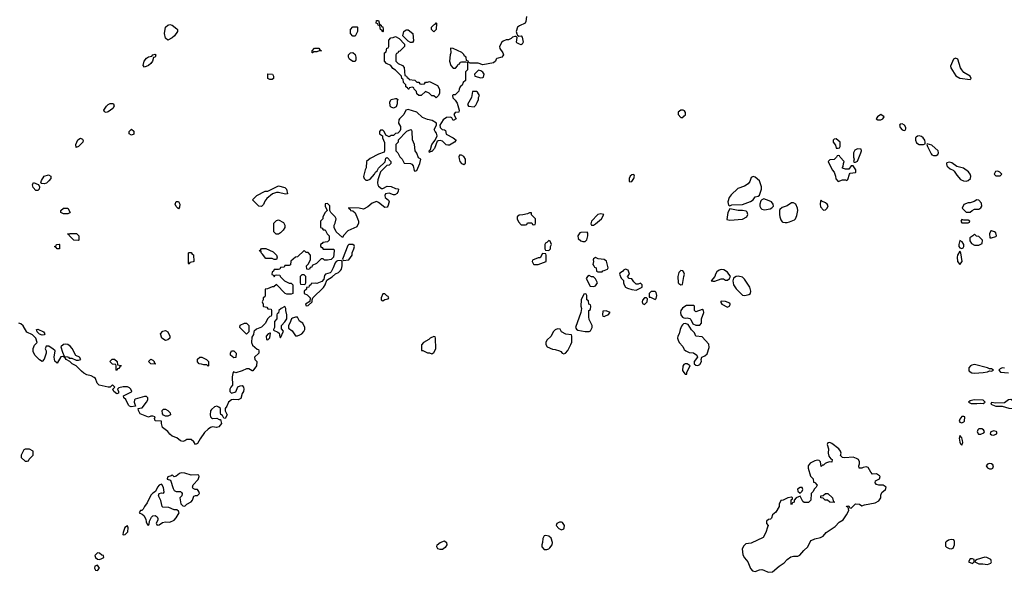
# Model space of a CAD drawing. Header units: inches. Extents: x 2380249 to 2585472, y 382747 to 546448.
# Tile 370 of 626: x 2493759 to 2503009, y 444671 to 449861. Entities that reach past the tile are written whole.
import ezdxf

# ---------------------------------------------------------------- set-up
doc = ezdxf.new("R2010")
doc.units = ezdxf.units.IN
doc.header["$MEASUREMENT"] = 0
doc.layers.add('C4494', color=7, linetype='Continuous')
doc.layers.add('C5404', color=7, linetype='Continuous')

msp = doc.modelspace()

# ---------------------------------------------------------------- linework, layer by layer
at = {"layer": 'C4494', "color": 4, "elevation": 48}
for points in [[(2498519, 449890), (2498515.5, 449844.5), (2498509, 449830), (2498455.1, 449804.9), (2498435.3, 449790), (2498424, 449750), (2498428, 449728), (2498435.3, 449715.3), (2498447.3, 449707.3), (2498470, 449708), (2498478, 449698), (2498488.7, 449650), (2498478, 449630), (2498470, 449626), (2498454, 449630), (2498430, 449644.7), (2498426.8, 449650), (2498432.7, 449692.7), (2498422, 449702), (2498410, 449704.7), (2498390, 449698), (2498375.5, 449684.5), (2498350, 449671.3), (2498328.7, 449671.3), (2498300.2, 449659.8), (2498289.1, 449650.9), (2498265.2, 449610), (2498269.2, 449590), (2498297, 449550), (2498304, 449530), (2498299.3, 449520.7), (2498289.4, 449510.6), (2498242.5, 449497.5), (2498234, 449490), (2498228.7, 449470), (2498210, 449456), (2498110, 449436), (2498067.3, 449452.7), (2497990, 449454), (2497978, 449458), (2497972.7, 449472.7), (2497958, 449478), (2497954, 449510), (2497938, 449518), (2497932.7, 449532.7), (2497912.7, 449552.7), (2497830, 449592), (2497806, 449594), (2497808, 449550), (2497802, 449530), (2497798, 449470), (2497808.7, 449430), (2497830, 449406), (2497852.7, 449407.3), (2497872.7, 449427.3), (2497878, 449442), (2497892.7, 449447.3), (2497898, 449462), (2497910, 449466), (2497950, 449466), (2497962, 449462), (2497966, 449450), (2497966, 449390), (2497946, 449370), (2497946, 449290), (2497926, 449270), (2497914.6, 449245.4), (2497898, 449230), (2497888, 449210), (2497886, 449190), (2497850, 449154), (2497830, 449154), (2497826, 449150), (2497827.3, 449127.3), (2497850, 449106), (2497870, 449078), (2497888, 449012), (2497886, 448994), (2497849.3, 448990.7), (2497838, 448970), (2497858, 448930), (2497830, 448914), (2497819.8, 448939.8), (2497806.4, 448946.4), (2497770, 448944), (2497738.6, 448921.4), (2497706, 448870), (2497708, 448850), (2497729, 448829), (2497750, 448828), (2497759, 448819), (2497766.6, 448786.6), (2497831.8, 448751.8), (2497858, 448730), (2497845.2, 448710), (2497796.2, 448683.8), (2497782.5, 448682.5), (2497766.2, 448686.2), (2497730, 448720.7), (2497710, 448726.8), (2497690, 448724.7), (2497681.2, 448718.8), (2497655.3, 448650), (2497630, 448624.7), (2497618, 448622), (2497610, 448614), (2497606, 448630), (2497616.9, 448643.1), (2497630, 448688), (2497662, 448730), (2497682, 448770), (2497676, 448796), (2497662, 448810), (2497654, 448830), (2497674, 448870), (2497674, 448890), (2497634.8, 448914.8), (2497590, 448924.7), (2497542, 448942), (2497491, 448991), (2497410, 449018), (2497387.3, 449012.7), (2497368, 448970), (2497326, 448930), (2497320.4, 448919.6), (2497318, 448890), (2497336.4, 448856.4), (2497338, 448830), (2497330, 448814), (2497310, 448794), (2497288.4, 448791.6), (2497270, 448774), (2497248, 448772), (2497230, 448762), (2497198, 448778), (2497182, 448810), (2497170, 448822), (2497150, 448822), (2497138, 448810), (2497138, 448790), (2497166, 448770), (2497168, 448750), (2497187.3, 448707.3), (2497187.3, 448632.7), (2497182, 448618), (2497130, 448598), (2497050, 448558), (2497018, 448530), (2497014, 448470), (2497004, 448450), (2496989, 448389), (2496995.3, 448370), (2497010, 448355.3), (2497030, 448355.3), (2497050, 448362), (2497091.3, 448408.7), (2497102, 448430), (2497118, 448442), (2497130, 448466), (2497192.7, 448527.3), (2497198, 448562), (2497210, 448566), (2497246, 448530), (2497246, 448510), (2497230, 448494), (2497207.3, 448492.7), (2497147.3, 448432.7), (2497123.1, 448356.9), (2497119, 448330), (2497124, 448310), (2497130, 448298), (2497156.4, 448276.4), (2497170, 448275.3), (2497210, 448296), (2497250, 448293.6), (2497290, 448277), (2497312.7, 448272.7), (2497318, 448270), (2497315.3, 448250), (2497304, 448230), (2497284.7, 448215.3), (2497270, 448214.8), (2497229.4, 448230.6), (2497194, 448226), (2497188, 448210), (2497192.7, 448190), (2497224.5, 448164.5), (2497229.5, 448150), (2497218, 448110), (2497210, 448100.7), (2497190, 448096.3), (2497130, 448143), (2497110, 448152), (2497070, 448138), (2497030, 448104.7), (2496990, 448082), (2496948.9, 448091.1), (2496850, 448094), (2496848, 448090), (2496862, 448082), (2496866, 448070), (2496890, 448066), (2496910, 448046), (2496934, 447994), (2496942, 447970), (2496942, 447950), (2496924.7, 447915.3), (2496843.2, 447876.8), (2496803.1, 447836.9), (2496790, 447814), (2496732, 447870), (2496712, 447910), (2496712, 447930), (2496722, 447950), (2496731.1, 447991.1), (2496722, 448010), (2496682, 448050), (2496674, 448070), (2496671.6, 448111.6), (2496650, 448134), (2496628.9, 448131.1), (2496628, 448110), (2496646, 448070), (2496628.7, 448051.3), (2496608, 448010), (2496606, 447990), (2496586, 447970), (2496586, 447910), (2496602, 447902), (2496610, 447886), (2496630, 447886), (2496648.4, 447848.4), (2496666, 447830), (2496666, 447790), (2496650, 447774), (2496606, 447770), (2496602, 447758), (2496586, 447750), (2496586, 447730), (2496602, 447722), (2496610, 447706), (2496710, 447706), (2496714, 447690), (2496708, 447630), (2496686, 447610), (2496650, 447602), (2496623.6, 447603.6), (2496610, 447614), (2496590, 447614), (2496546, 447570), (2496507.3, 447552.7), (2496502, 447538), (2496487.3, 447532.7), (2496482, 447518), (2496470, 447514), (2496458, 447518), (2496454, 447550), (2496472.7, 447567.3), (2496491.6, 447608.4), (2496492, 447650), (2496470, 447674), (2496450, 447674), (2496430, 447694), (2496370, 447634), (2496348.4, 447631.6), (2496307.3, 447592.7), (2496302, 447558), (2496290, 447554), (2496250, 447554), (2496242, 447538), (2496210, 447534), (2496202, 447518), (2496190, 447514), (2496150, 447514), (2496142, 447498), (2496130, 447494), (2496128.4, 447468.4), (2496142, 447462), (2496150, 447446), (2496158, 447462), (2496170, 447466), (2496202, 447462), (2496206, 447450), (2496246, 447410), (2496290, 447386), (2496310, 447386), (2496326, 447370), (2496326, 447290), (2496310, 447282), (2496270, 447282), (2496254, 447290), (2496170, 447374), (2496147.3, 447352.7), (2496130, 447352), (2496087.3, 447332.7), (2496066, 447330), (2496066, 447270), (2496062, 447258), (2496046, 447250), (2496046, 447230), (2496038, 447210), (2496046, 447190), (2496046, 447170), (2496050, 447166), (2496082, 447162), (2496090, 447146), (2496122, 447142), (2496126, 447130), (2496126, 447090), (2496122, 447078), (2496110, 447074), (2496086, 447050), (2496068, 447010), (2496030, 446972), (2495984, 446956), (2495963.1, 446936.9), (2495958, 446930), (2495954.6, 446905.4), (2495940.4, 446879.6), (2495935.3, 446830), (2495944.7, 446804.7), (2495990, 446766), (2496002, 446762), (2496006, 446750), (2496006, 446730), (2495966, 446690), (2495968.4, 446668.4), (2495986, 446650), (2495982, 446610), (2495950, 446562), (2495942, 446562), (2495910, 446582), (2495890, 446582), (2495850, 446562), (2495790, 446544.7), (2495767.3, 446552.7), (2495760.4, 446539.6), (2495754.6, 446505.4), (2495759, 446430), (2495741.2, 446410), (2495733.2, 446390), (2495734, 446370), (2495750, 446354), (2495790, 446366.6), (2495808.2, 446411.8), (2495830, 446422), (2495850, 446425.2), (2495862.7, 446410), (2495863.7, 446390), (2495860.9, 446370), (2495849.2, 446350), (2495835.3, 446304.7), (2495810, 446290.6), (2495770, 446294), (2495750, 446291), (2495722, 446270), (2495706, 446230), (2495688, 446210), (2495688, 446188), (2495708, 446150), (2495690, 446114), (2495678, 446118), (2495663.6, 446143.6), (2495650, 446154), (2495644.7, 446170), (2495646, 446210), (2495630, 446222.8), (2495610, 446230.7), (2495590, 446224.9), (2495559.5, 446200.5), (2495552.1, 446187.9), (2495549.4, 446150.6), (2495552.5, 446132.5), (2495560.2, 446120.2), (2495570, 446114), (2495610, 446119), (2495634, 446106), (2495646, 446106), (2495654, 446070), (2495630, 446038), (2495608.9, 446031.1), (2495570, 446036), (2495550, 446031), (2495530, 446016), (2495496.5, 445983.5), (2495454.6, 445925.4), (2495430, 445882), (2495410, 445872), (2495396.3, 445896.3), (2495370, 445919.1), (2495330, 445919.1), (2495310, 445906), (2495290, 445901), (2495270, 445906), (2495234.4, 445934.4), (2495190, 445950.4), (2495168.7, 445968.7), (2495150, 445994.8), (2495101, 446030), (2495091.3, 446070), (2495091.3, 446091.3), (2495030, 446094), (2495025.4, 446114.6), (2495031.3, 446130), (2495010, 446138), (2494990, 446138), (2494970, 446127.7), (2494890, 446158), (2494874.8, 446190), (2494872, 446208), (2494886, 446214), (2494910, 446215.3), (2494951, 446270), (2494962, 446290), (2494962, 446310), (2494950, 446322), (2494930, 446322), (2494844, 446296), (2494838, 446290), (2494835.3, 446270), (2494848, 446230), (2494806.2, 446226.2), (2494790, 446231), (2494781.6, 446241.6), (2494754.9, 446294.9), (2494736, 446310), (2494732.7, 446327.3), (2494810, 446366), (2494812, 446370), (2494802, 446390), (2494790, 446402), (2494770, 446412), (2494730, 446412), (2494690, 446402), (2494678, 446390), (2494688, 446370), (2494687.3, 446352.7), (2494672.3, 446347.7), (2494642, 446370), (2494634, 446390), (2494654, 446410), (2494634, 446430), (2494630, 446431.3), (2494608.7, 446411.3), (2494590, 446411), (2494504.7, 446430), (2494487.7, 446447.7), (2494470.6, 446490.6), (2494459.9, 446499.9), (2494430, 446514.8), (2494390, 446526), (2494362.5, 446542.5), (2494339.8, 446559.8), (2494290.6, 446610.6), (2494251.3, 446630), (2494230, 446652), (2494194, 446670), (2494184.7, 446684.7), (2494174, 446690), (2494182, 446698), (2494206.4, 446693.6), (2494218, 446690), (2494223.1, 446683.1), (2494250, 446682), (2494290, 446664), (2494310, 446662), (2494331.6, 446668.4), (2494322, 446690), (2494286.4, 446706.4), (2494252.4, 446772.4), (2494234, 446794), (2494210.4, 446810.4), (2494190, 446814), (2494170, 446810.8), (2494146, 446790), (2494159.5, 446739.5), (2494178, 446702), (2494170, 446694), (2494158, 446698), (2494145.6, 446694.4), (2494110, 446634), (2494090, 446654), (2494082.8, 446690), (2494090.9, 446750.9), (2494070.9, 446770.9), (2494044, 446784), (2494034, 446794), (2494006, 446794), (2493999, 446770), (2494008.7, 446750), (2494008.7, 446730), (2493990, 446674), (2493970, 446652), (2493945.4, 446665.4), (2493902, 446710), (2493886, 446746), (2493886.4, 446773.6), (2493896.9, 446803.1), (2493922, 446830), (2493910.7, 446870.7), (2493879.8, 446899.8), (2493825.4, 446925.4), (2493790, 446986), (2493770, 447006), (2493750.7, 447010.7)], [(2500000, 449007.9), (2499992.5, 449012.5), (2499970, 449011.5), (2499946.4, 448993.6), (2499943.7, 448970), (2499970, 448942.4), (2499990, 448943), (2500000, 448953.7)], [(2500000, 447486), (2499999, 447490), (2499990, 447502), (2499970, 447504), (2499950, 447488), (2499941, 447450), (2499944.7, 447390), (2499950, 447382), (2499970, 447372), (2499986, 447374), (2500000, 447448.7)], [(2500000, 447160.6), (2499987.1, 447152.9), (2499970.8, 447130), (2499966.8, 447110), (2499970.8, 447090), (2499986.4, 447066.4), (2500000, 447061.2)], [(2500000, 447005), (2499995.9, 447004.1), (2499984.4, 446995.6), (2499977.6, 446982.4), (2499964, 446950), (2499956, 446910), (2499941, 446890), (2499938.8, 446870), (2499944, 446850), (2499954, 446830), (2499990, 446791), (2500000, 446768.9)], [(2500000, 446622), (2499998.8, 446621.2), (2499990, 446606), (2499986.4, 446566.4), (2500000, 446546.2)]]:
    msp.add_lwpolyline(points, dxfattribs=at)
at = {"layer": 'C4494', "color": 4}
for points, elevation in [([(2495150, 449669), (2495130, 449688), (2495119, 449730), (2495129.2, 449790.8), (2495149.1, 449810.9), (2495170, 449816), (2495190, 449810.8), (2495235.6, 449775.6), (2495240.7, 449770), (2495242, 449750), (2495211.9, 449708.1), (2495190.3, 449689.7)], 48), ([(2496890, 449706), (2496866, 449730), (2496866, 449770), (2496890, 449794), (2496930, 449794), (2496934, 449790), (2496934, 449750), (2496910, 449706)], 48), ([(2497170, 449746), (2497162, 449762), (2497148.7, 449768.7), (2497142, 449802), (2497126, 449810), (2497122, 449822), (2497107.3, 449827.3), (2497110, 449854), (2497130, 449854), (2497138, 449818), (2497154, 449810), (2497158, 449798), (2497170, 449794), (2497174, 449770), (2497174, 449750)], 48), ([(2497650, 449746), (2497628.4, 449768.4), (2497628, 449790), (2497650, 449814), (2497662, 449818), (2497670, 449832), (2497674, 449830), (2497672, 449770)], 48), ([(2497490, 449274), (2497510, 449274), (2497518, 449258), (2497530, 449254), (2497562, 449258), (2497570, 449274), (2497590, 449274), (2497610, 449282), (2497683.6, 449243.6), (2497702, 449210), (2497702, 449170), (2497694, 449150), (2497670, 449126), (2497650, 449146), (2497630, 449146), (2497606, 449170), (2497570, 449186), (2497531.6, 449148.4), (2497510, 449148), (2497490, 449166), (2497487.3, 449187.3), (2497466, 449210), (2497462, 449222), (2497450, 449226), (2497418, 449222), (2497414, 449210), (2497407.3, 449207.3), (2497402, 449222), (2497386, 449230), (2497386, 449250), (2497366, 449270), (2497362, 449302), (2497348.4, 449308.4), (2497346, 449330), (2497288.4, 449388.4), (2497263.1, 449403.1), (2497246, 449430), (2497206, 449450), (2497186, 449470), (2497186, 449550), (2497202, 449558), (2497207.3, 449592.7), (2497222, 449598), (2497226, 449610), (2497226, 449670), (2497246, 449690), (2497267.3, 449692.7), (2497290, 449702), (2497323.6, 449683.6), (2497374, 449630), (2497374, 449610), (2497330, 449566), (2497318, 449562), (2497312.7, 449547.3), (2497298, 449542), (2497294, 449530), (2497294, 449470), (2497314, 449450), (2497354, 449430), (2497371.6, 449411.6), (2497378, 449338), (2497394, 449330), (2497398, 449318), (2497414, 449310), (2497418, 449298), (2497471.6, 449291.6)], 48), ([(2497430, 449646), (2497410, 449658), (2497358, 449710), (2497368.7, 449750), (2497380.2, 449759.8), (2497390, 449764.7), (2497410, 449764.7), (2497450.9, 449730.9), (2497458, 449662), (2497450, 449646)], 48), ([(2496510, 449548.7), (2496506, 449550), (2496506, 449570), (2496530, 449594), (2496570, 449594), (2496578, 449578), (2496594, 449570), (2496572.7, 449567.3), (2496550, 449558), (2496522, 449558)], 48), ([(2494930, 449415.3), (2494919, 449430), (2494929, 449470), (2494950, 449498.8), (2494970, 449510.8), (2495000.4, 449519.6), (2495010, 449532), (2495030, 449538.8), (2495037.3, 449530), (2495030.8, 449510), (2495014.8, 449505.2), (2495005.5, 449470), (2494991.9, 449448.1), (2494970, 449429.5)], 48), ([(2496910, 449468), (2496888.4, 449468.4), (2496858, 449490), (2496848.9, 449508.9), (2496848, 449530), (2496866, 449550), (2496890, 449552), (2496910, 449534), (2496918, 449510), (2496916.9, 449483.1)], 48), ([(2496110, 449298), (2496088.9, 449308.9), (2496088.7, 449351.3), (2496134, 449350), (2496142, 449330), (2496142, 449310), (2496130, 449298)], 48), ([(2498070, 449388), (2498032, 449350), (2498034, 449330), (2498090, 449314.8), (2498110, 449318), (2498117.2, 449322.8), (2498121.2, 449350), (2498110, 449368.7), (2498090, 449382)], 48), ([(2498050, 449188), (2498014, 449186), (2498004.9, 449130), (2497966, 449066), (2497974, 449050), (2498030, 449042), (2498043.1, 449056.9), (2498056.4, 449083.6), (2498068, 449110), (2498068, 449130), (2498078, 449150), (2498060.4, 449180.4)], 48), ([(2494570, 448989.2), (2494555.3, 448995.3), (2494548.7, 449010), (2494572.7, 449050), (2494590, 449064.9), (2494610, 449073), (2494630, 449074.9), (2494638.8, 449070), (2494645.5, 449050), (2494633, 449027), (2494590, 448995.1)], 48), ([(2497270, 449029), (2497250, 449038), (2497238, 449050), (2497235.3, 449090), (2497249, 449111), (2497290, 449122), (2497299.6, 449119.6), (2497312, 449110), (2497304.7, 449095.3), (2497304.7, 449070), (2497296, 449044)], 48), ([(2494810, 448778), (2494786, 448790), (2494786, 448810), (2494810, 448834), (2494830, 448814), (2494830, 448786)], 48), ([(2497430, 448826), (2497394, 448810), (2497314, 448730), (2497314, 448710), (2497294, 448690), (2497294, 448630), (2497311.6, 448611.6), (2497330, 448574), (2497351.6, 448551.6), (2497370, 448514), (2497430, 448511.3), (2497444, 448504), (2497456, 448490), (2497463.5, 448443.5), (2497470, 448438), (2497490, 448444.7), (2497517.2, 448510), (2497526, 448550), (2497504.7, 448564.7), (2497490, 448608), (2497475.3, 448630), (2497468, 448690), (2497448.4, 448731.6), (2497446, 448810), (2497442, 448822)], 48), ([(2494290, 448662), (2494287.6, 448690), (2494306.2, 448733.8), (2494330, 448747.3), (2494350, 448738.8), (2494354.6, 448725.4), (2494350.4, 448709.6), (2494310, 448669.3)], 48), ([(2497910, 448588.7), (2497892, 448588), (2497886, 448574), (2497886.4, 448553.6), (2497894.8, 448530), (2497910, 448511), (2497930, 448502), (2497948, 448512), (2497948.7, 448550), (2497930, 448575.3)], 48), ([(2493990, 448319.3), (2493963.1, 448323.1), (2493958, 448330), (2493962, 448350), (2493989.3, 448390.7), (2494030, 448404), (2494052.5, 448392.5), (2494050.6, 448370.6), (2494033.6, 448346.4), (2494010, 448325.6)], 48), ([(2499530, 448408), (2499510, 448405.2), (2499494.8, 448390), (2499484, 448370), (2499483.5, 448343.5), (2499490, 448338), (2499510, 448342.8), (2499529.2, 448370), (2499536, 448390)], 48), ([(2493930, 448255.3), (2493910, 448258), (2493884.7, 448284.7), (2493878, 448310), (2493888.4, 448331.6), (2493932.7, 448312.7), (2493942, 448302), (2493944.7, 448290), (2493941, 448270)], 48), ([(2496256.9, 448223.1), (2496190, 448239), (2496170, 448239), (2496134.8, 448225.2), (2496079.8, 448180.2), (2496062, 448158), (2496050, 448126), (2496030, 448108), (2496006, 448110), (2495946, 448170), (2495986, 448210), (2496066, 448250), (2496090, 448252), (2496116.4, 448263.6), (2496190, 448302), (2496250, 448284.7), (2496264.7, 448270), (2496274, 448226)], 48), ([(2495250, 448086), (2495230, 448106), (2495218, 448130), (2495230, 448154), (2495250, 448152), (2495262, 448130), (2495259.6, 448100.4)], 48), ([(2494170, 448038), (2494146, 448050), (2494146, 448070), (2494170, 448091.3), (2494210, 448092), (2494231.6, 448051.6), (2494230, 448046), (2494210, 448038)], 48), ([(2498550, 448048), (2498530, 448038), (2498487.3, 448027.3), (2498450, 448026), (2498434, 448010), (2498434, 447990), (2498443.6, 447963.6), (2498470, 447934), (2498510, 447934), (2498522, 447938), (2498530, 447954), (2498570, 447954), (2498578, 447938), (2498590, 447934), (2498602, 447938), (2498606, 447950), (2498606, 447990), (2498568.7, 448028.7), (2498566, 448046)], 48), ([(2499218, 448038), (2499191.3, 448030), (2499131, 447970), (2499124.7, 447944.7), (2499132, 447932), (2499150, 447931.3), (2499170, 447942.8), (2499224, 447990), (2499248, 448030)], 48), ([(2496190, 447846), (2496167.3, 447847.3), (2496146, 447870), (2496146, 447950), (2496170, 447974), (2496190, 447982), (2496236.9, 447956.9), (2496251.3, 447931.3), (2496251.3, 447910), (2496235.3, 447884.7), (2496210, 447858)], 48), ([(2494310, 447786), (2494266, 447790), (2494226, 447830), (2494222, 447842), (2494208, 447850), (2494230, 447854), (2494291.6, 447851.6), (2494314, 447830), (2494314, 447790)], 48), ([(2499090, 447866), (2499030, 447863.7), (2499020.4, 447859.6), (2499001, 447830), (2499006, 447806), (2499030, 447784.7), (2499050, 447778), (2499070, 447778), (2499085.6, 447794.4), (2499097.2, 447830), (2499095.3, 447855.3)], 48), ([(2494110, 447708), (2494102, 447722), (2494088.4, 447728.4), (2494090, 447734), (2494102, 447738), (2494106, 447750), (2494130, 447754), (2494134, 447750), (2494134, 447710), (2494130, 447708)], 48), ([(2496889, 447749), (2496851, 447749), (2496840.7, 447739.3), (2496792, 447612), (2496798, 447598), (2496850, 447604.7), (2496882, 447650), (2496882, 447670), (2496899, 447710), (2496904, 447730), (2496900.4, 447740.4)], 48), ([(2498730, 447786), (2498712.7, 447767.3), (2498698, 447762), (2498694, 447750), (2498694, 447710), (2498698, 447698), (2498730, 447694), (2498746, 447710), (2498746, 447730), (2498755.3, 447750), (2498742, 447782)], 48), ([(2495350, 447566), (2495346, 447570), (2495346, 447670), (2495350, 447674), (2495370, 447674), (2495378, 447658), (2495391.6, 447651.6), (2495394, 447590), (2495390, 447586), (2495358, 447582)], 48), ([(2496150, 447608), (2496130, 447618), (2496070, 447618), (2496040.4, 447660.4), (2496028, 447670), (2496026, 447686), (2496014, 447686), (2496007.3, 447692.7), (2496022, 447698), (2496030, 447712), (2496070, 447712), (2496139.6, 447679.6), (2496172, 447650), (2496178, 447630), (2496170, 447608)], 48), ([(2498670, 447666), (2498650, 447626), (2498630, 447626), (2498578, 447602), (2498574, 447590), (2498585.4, 447565.4), (2498590, 447562), (2498630, 447562), (2498706, 447590), (2498706, 447650), (2498702, 447662)], 48), ([(2496778, 447598), (2496743, 447597), (2496731.3, 447590), (2496722, 447578), (2496704.9, 447530), (2496685.5, 447494.5), (2496675.5, 447484.5), (2496632, 447470), (2496621, 447459), (2496616, 447424), (2496597.3, 447402.7), (2496550, 447382), (2496534, 447386), (2496498, 447382), (2496494, 447370), (2496478, 447362), (2496474, 447350), (2496454, 447346), (2496452, 447330), (2496432, 447310), (2496432, 447290), (2496458.4, 447278.4), (2496486.8, 447250), (2496484.7, 447215.3), (2496444.7, 447190), (2496450, 447174), (2496470, 447178), (2496506, 447210), (2496506, 447230), (2496513.2, 447250), (2496614.2, 447345.8), (2496630, 447372), (2496644.7, 447415.3), (2496694.5, 447445.5), (2496726, 447474), (2496753.6, 447486.4), (2496773.6, 447506.4), (2496781.2, 447518.8), (2496789.2, 447550), (2496788.7, 447588.7)], 48), ([(2499170, 447629), (2499150, 447614), (2499147.1, 447607.1), (2499151.3, 447590), (2499142, 447562), (2499154, 447550), (2499158, 447538), (2499174, 447530), (2499178, 447498), (2499190, 447494), (2499230, 447494), (2499238, 447502), (2499250, 447504.7), (2499282, 447518), (2499286, 447530), (2499272.8, 447592.8), (2499250, 447609.5), (2499194.5, 447614.5)], 48), ([(2496430, 447466), (2496410, 447466), (2496394, 447450), (2496394, 447390), (2496398, 447378), (2496430, 447374), (2496442, 447378), (2496446, 447390), (2496446, 447450)], 48), ([(2499110, 447458), (2499094, 447450), (2499082, 447430), (2499118, 447358), (2499150, 447354), (2499170, 447362), (2499186, 447390), (2499170, 447426), (2499150, 447446), (2499130, 447446)], 48), ([(2499450, 447519), (2499432, 447510), (2499423.6, 447496.4), (2499398, 447482), (2499394, 447470), (2499410, 447434), (2499431.6, 447411.6), (2499431.3, 447390), (2499438, 447370), (2499451.3, 447350), (2499470, 447338.8), (2499510, 447326), (2499550, 447322), (2499606, 447350), (2499606, 447370), (2499590, 447386), (2499570, 447378), (2499550, 447378), (2499530, 447398), (2499510, 447428), (2499486, 447430), (2499468.4, 447448.4), (2499488, 447470), (2499474, 447510)], 48), ([(2497190, 447286), (2497170, 447286), (2497154, 447250), (2497154, 447230), (2497170, 447222), (2497190, 447234), (2497222, 447238), (2497226, 447250), (2497222, 447262), (2497207.3, 447267.3)], 48), ([(2499070, 447286), (2499058, 447282), (2499034, 447230), (2499032, 447170), (2499038, 447150), (2499032, 447110), (2498982, 446970), (2498990, 446954), (2499003.6, 446943.6), (2499070, 446932), (2499110, 446932), (2499120.4, 446939.6), (2499138, 446970), (2499138, 446990), (2499110, 447046), (2499106, 447070), (2499106, 447130), (2499122, 447138), (2499126, 447170), (2499122, 447182), (2499106, 447190), (2499102, 447222), (2499086, 447230), (2499086, 447270), (2499082, 447282)], 48), ([(2499728.4, 447308.4), (2499690, 447308), (2499672, 447290), (2499674, 447254), (2499686, 447254), (2499730, 447232), (2499737.2, 447242.8), (2499744, 447270), (2499738, 447298)], 48), ([(2499630, 447248), (2499610, 447226), (2499606, 447210), (2499610, 447194), (2499630, 447186.8), (2499655.3, 447210), (2499658, 447238), (2499647.3, 447247.3)], 48), ([(2496250, 447166), (2496214, 447150), (2496194, 447130), (2496190, 447106), (2496178, 447102), (2496174, 447090), (2496174, 447050), (2496152.7, 447027.3), (2496152, 446970), (2496142, 446950), (2496143.6, 446943.6), (2496185.4, 446925.4), (2496196, 446916), (2496202, 446882), (2496210, 446874), (2496236.4, 446936.4), (2496218, 446958), (2496218, 446990), (2496250, 447022), (2496268, 447050), (2496268, 447090), (2496258, 447130), (2496258, 447150)], 48), ([(2499270, 447126), (2499238, 447122), (2499234, 447090), (2499238, 447078), (2499250, 447074), (2499270, 447082), (2499286, 447090), (2499306, 447110)], 48), ([(2495890, 446908), (2495828, 446970), (2495828.9, 446991.1), (2495870, 447012), (2495890, 447012), (2495911.3, 446990), (2495911.6, 446928.4)], 48), ([(2496350, 447068.7), (2496321.4, 447058.6), (2496311.3, 447050), (2496298, 447010), (2496284.7, 446990), (2496285.4, 446965.4), (2496318.5, 446938.5), (2496350, 446892), (2496370, 446892), (2496390, 446902), (2496408.4, 446911.6), (2496428.4, 446931.6), (2496438, 446950), (2496438, 446970), (2496418, 447010), (2496388, 447030), (2496370, 447066)], 48), ([(2493970, 446899), (2493946.3, 446906.3), (2493922, 446930), (2493918, 446950), (2493930, 446954), (2493982, 446930), (2493996, 446910), (2493990, 446902)], 48), ([(2495130, 446849), (2495095.3, 446870), (2495082, 446910), (2495104.7, 446935.3), (2495130, 446941), (2495150.5, 446930.5), (2495170.8, 446890), (2495170, 446868.7), (2495150, 446854)], 48), ([(2496110, 446918), (2496094, 446910), (2496074, 446890), (2496078, 446858), (2496090, 446854), (2496110, 446874), (2496116.4, 446916.4)], 48), ([(2498810, 446958), (2498790, 446948), (2498770, 446928), (2498750.9, 446889.1), (2498712, 446850), (2498702, 446830), (2498702, 446810), (2498714, 446790), (2498765.4, 446765.4), (2498790, 446764.7), (2498830, 446752), (2498843.6, 446743.6), (2498854, 446730), (2498870, 446722), (2498886, 446730), (2498910, 446754), (2498938, 446810), (2498947.3, 446832.7), (2498947.3, 446887.3), (2498942, 446902), (2498890, 446908), (2498848.9, 446928.9), (2498835.3, 446955.3)], 48), ([(2497650, 446886), (2497614, 446870), (2497603.6, 446856.4), (2497554, 446830), (2497532.7, 446807.3), (2497534, 446754), (2497546, 446754), (2497590, 446732), (2497610, 446732), (2497630, 446722), (2497650, 446734), (2497668, 446770), (2497666, 446870), (2497662, 446882)], 48), ([(2495770, 446686), (2495738, 446710), (2495738, 446730), (2495749.1, 446750.9), (2495771, 446751), (2495792, 446730), (2495790, 446688)], 48), ([(2494670, 446566), (2494666, 446570), (2494666, 446610), (2494662, 446622), (2494630, 446626), (2494606, 446650), (2494628.4, 446671.6), (2494650, 446672), (2494674, 446650), (2494678, 446618), (2494712, 446612), (2494710, 446606), (2494698, 446602), (2494690, 446586), (2494678, 446582)], 48), ([(2495030, 446626), (2494990, 446628.7), (2494968.4, 446651.6), (2494990, 446672), (2495010, 446662), (2495022, 446650), (2495022, 446642), (2495032, 446630)], 48), ([(2495530, 446606), (2495518, 446618), (2495490, 446618), (2495467.3, 446627.3), (2495446, 446630), (2495428.4, 446648.4), (2495430, 446674), (2495450, 446692), (2495470, 446692), (2495514, 446670), (2495534, 446650), (2495534, 446610)], 48), ([(2495130, 446138), (2495110, 446146), (2495100.4, 446160.4), (2495098, 446190), (2495110, 446202), (2495130, 446202), (2495150.9, 446190.9), (2495172, 446170), (2495174, 446150), (2495170, 446148), (2495150, 446138)], 48), ([(2493850, 445826), (2493810, 445826), (2493798, 445822), (2493783.6, 445796.4), (2493774, 445770), (2493774, 445750), (2493810, 445714), (2493830, 445714), (2493842, 445718), (2493847.3, 445732.7), (2493886, 445770), (2493886, 445810)], 48), ([(2495275.3, 445604.7), (2495260.7, 445599.3), (2495230, 445575.3), (2495210, 445568.7), (2495190, 445586), (2495182, 445578), (2495150, 445568), (2495142.8, 445550), (2495144.9, 445544.9), (2495175.3, 445535.3), (2495199.1, 445459.1), (2495210, 445438), (2495230, 445430.8), (2495270.6, 445430.6), (2495279.8, 445419.8), (2495284.7, 445410), (2495282, 445390), (2495264.7, 445370), (2495272.7, 445312.7), (2495290, 445294), (2495310, 445292), (2495328.7, 445311.3), (2495370, 445332), (2495382, 445350), (2495395.3, 445384.7), (2495410, 445392), (2495430, 445392), (2495448, 445410), (2495442, 445430), (2495430, 445448), (2495408.4, 445448.4), (2495390, 445458), (2495382, 445470), (2495390, 445494), (2495436.4, 445543.6), (2495446, 445570), (2495442, 445582), (2495430, 445586), (2495370, 445584), (2495310, 445602.7)], 48), ([(2495090, 445498), (2495070, 445488), (2495052, 445470), (2495034, 445430), (2495010, 445415.3), (2494990, 445395.3), (2494957.3, 445322.7), (2494930, 445288), (2494917.3, 445262.7), (2494907.1, 445252.9), (2494894, 445250), (2494882, 445230), (2494910, 445218), (2494923.5, 445203.5), (2494944.7, 445170), (2494946.4, 445146.4), (2494958, 445118), (2494970, 445114), (2494976.4, 445123.6), (2494978, 445150), (2494998, 445190), (2495010, 445202), (2495030, 445204.7), (2495051.1, 445191.1), (2495056.9, 445176.9), (2495056.9, 445163.1), (2495042, 445130), (2495043.6, 445123.6), (2495050, 445114), (2495070, 445118), (2495101.2, 445138.8), (2495130, 445146), (2495170, 445142), (2495210, 445162), (2495230, 445182), (2495258, 445230), (2495250, 445246), (2495236.4, 445256.4), (2495210, 445258), (2495160.4, 445280.4), (2495103.1, 445283.1), (2495098, 445290), (2495084.7, 445344.7), (2495062, 445390), (2495068, 445412), (2495090, 445418), (2495110, 445414), (2495116.4, 445423.6), (2495110, 445466), (2495095.3, 445495.3)], 48), ([(2494770, 445106), (2494746.8, 445093.2), (2494730, 445046), (2494726.4, 445026.4), (2494730, 445022), (2494750, 445026), (2494775.3, 445050), (2494778, 445090)], 48), ([(2498850, 445142.4), (2498830, 445141.6), (2498806.8, 445130), (2498799.1, 445110), (2498823, 445083), (2498850, 445070.4), (2498870, 445080.7), (2498875.6, 445090), (2498876.9, 445110), (2498858, 445138)], 48), ([(2497710, 444884), (2497688.7, 444890), (2497679, 444910), (2497682, 444930), (2497710, 444950.8), (2497750, 444966), (2497770, 444952), (2497770.8, 444930), (2497755.9, 444904.1), (2497730, 444885.2)], 44), ([(2498702.4, 445017.6), (2498686.2, 445013.8), (2498673.4, 444990), (2498670.6, 444950), (2498663, 444930), (2498663.8, 444910), (2498686.5, 444886.5), (2498710, 444885.3), (2498730, 444892.7), (2498738.7, 444901.3), (2498760.7, 444930), (2498766, 444950), (2498750.8, 444990.8), (2498730, 445009.6)], 48), ([(2494490, 444852.3), (2494465.5, 444830), (2494470.8, 444810), (2494490, 444794), (2494510, 444790.8), (2494530, 444801), (2494548, 444810), (2494547.3, 444827.3), (2494530, 444833.2), (2494510, 444849.2)], 48), ([(2494490, 444739), (2494466, 444730), (2494461, 444710), (2494470, 444692), (2494490, 444687.3), (2494508.7, 444710)], 48)]:
    msp.add_lwpolyline(points, close=True, dxfattribs=dict(at, elevation=elevation))
at = {"layer": 'C5404', "color": 4, "elevation": 48}
for points in [[(2502550, 449501.2), (2502531.3, 449490), (2502504.5, 449424.5), (2502506.8, 449410), (2502554.6, 449334.6), (2502590, 449313), (2502690, 449298), (2502699, 449310), (2502688.7, 449330), (2502630, 449365.2), (2502609.6, 449389.6), (2502598, 449410), (2502571.5, 449491.5)], [(2501850, 448971.6), (2501818, 448950), (2501804.7, 448930), (2501822, 448922), (2501850, 448920.7), (2501868.7, 448930), (2501881.2, 448950)], [(2502050, 448882.9), (2502030, 448879), (2502024.9, 448870), (2502030.4, 448850), (2502050, 448826.4), (2502070, 448819.1), (2502077.6, 448822.4), (2502083.7, 448836.3), (2502083.6, 448850), (2502072, 448870)], [(2502210, 448769.6), (2502192.5, 448767.5), (2502180.9, 448759.1), (2502176.3, 448750), (2502176.5, 448730), (2502185.9, 448705.9), (2502210, 448688.7), (2502250, 448688), (2502265.2, 448694.8), (2502267, 448710), (2502261.6, 448730), (2502247.3, 448750), (2502230, 448764.2)], [(2501430, 448742), (2501410, 448738), (2501402, 448730), (2501402, 448710), (2501422, 448682), (2501430, 448654), (2501450, 448654), (2501462, 448658), (2501466, 448670), (2501466, 448710)], [(2502285.4, 448694.6), (2502282, 448690), (2502287.3, 448670), (2502322, 448602), (2502330, 448592.7), (2502345.7, 448585.7), (2502370, 448586), (2502384.8, 448595.2), (2502389.6, 448610), (2502387.3, 448630), (2502330, 448681.2)], [(2501450, 448586), (2501438, 448582), (2501434, 448570), (2501411.3, 448548.7), (2501370, 448546), (2501354, 448530), (2501392, 448450), (2501412, 448430), (2501424.7, 448390), (2501426.4, 448366.4), (2501450, 448342), (2501490, 448356), (2501516.8, 448356.8), (2501530, 448351.3), (2501539.3, 448360.7), (2501554, 448410), (2501561.5, 448418.5), (2501610, 448424.7), (2501615.3, 448430), (2501615.3, 448450), (2501590, 448488.7), (2501570, 448488), (2501550, 448458), (2501543.6, 448456.4), (2501516.4, 448456.4), (2501490, 448466), (2501486, 448470), (2501496.4, 448483.6), (2501498, 448510), (2501506, 448530), (2501466, 448570), (2501462, 448582)], [(2501630, 448648), (2501605.4, 448634.6), (2501592, 448610), (2501591.3, 448570), (2501598, 448550), (2501594, 448530), (2501602, 448522), (2501610, 448522), (2501630, 448532), (2501662, 448610), (2501668, 448630), (2501666, 448646)], [(2502490, 448522.7), (2502470, 448518), (2502466, 448510), (2502470.7, 448490), (2502478.8, 448478.8), (2502499.9, 448459.9), (2502530, 448447.3), (2502539, 448439), (2502562.3, 448402.3), (2502598.7, 448358.7), (2502626.7, 448346.7), (2502650, 448344.4), (2502670, 448350.5), (2502692, 448370), (2502695.1, 448390), (2502689.6, 448409.6), (2502672.3, 448432.3), (2502627, 448467), (2502562.5, 448482.5), (2502516.1, 448516.1)], [(2500650, 448388), (2500630, 448378), (2500618, 448342), (2500601.4, 448318.6), (2500570, 448297.2), (2500504.5, 448275.5), (2500443.5, 448216.5), (2500424.7, 448190), (2500412, 448150), (2500418, 448118), (2500430, 448114), (2500450, 448122), (2500550, 448126), (2500626.3, 448153.7), (2500648.7, 448170), (2500670, 448198), (2500695.3, 448204.7), (2500710, 448214), (2500728.7, 448270), (2500728.4, 448291.6), (2500708.9, 448348.9), (2500670, 448382)], [(2502950, 448438), (2502925.4, 448434.6), (2502914, 448410), (2502930, 448394), (2502970, 448394), (2502986, 448410), (2502966, 448430)], [(2500750, 448177.2), (2500730.7, 448169.3), (2500721.4, 448158.6), (2500714, 448130), (2500714, 448110), (2500721, 448090), (2500730, 448082.8), (2500755.9, 448075.9), (2500810, 448084), (2500826.8, 448093.2), (2500841.2, 448110), (2500839, 448130), (2500821.2, 448150), (2500801, 448161)], [(2501030, 448142), (2501010, 448142), (2500970, 448112.7), (2500922.5, 448097.5), (2500900.7, 448079.3), (2500896, 448070), (2500896, 448030), (2500901, 448010), (2500910, 447982), (2500923.5, 447963.5), (2500930, 447958), (2500950, 447956), (2500970, 447956), (2500990, 447962.8), (2501039, 447981), (2501049, 447991), (2501059.3, 448020.7), (2501069, 448070), (2501065.2, 448090), (2501050, 448128)], [(2501290, 448166), (2501283.6, 448156.4), (2501278, 448130), (2501283.5, 448103.5), (2501310, 448070.8), (2501330, 448074), (2501346, 448090), (2501354, 448114), (2501344, 448130), (2501330, 448141.2), (2501296.4, 448156.4)], [(2502750, 448168), (2502726, 448154), (2502690, 448142), (2502670, 448142), (2502630, 448126), (2502614, 448090), (2502650, 448054), (2502690, 448054), (2502706, 448070), (2502730, 448082), (2502770, 448082), (2502790, 448094), (2502798, 448110), (2502796.4, 448136.4), (2502770, 448166)], [(2500430, 448086), (2500411.3, 448050), (2500403.6, 447983.6), (2500430, 447978), (2500550, 447986.8), (2500589.3, 448010.7), (2500599, 448030), (2500594.6, 448054.6), (2500583.1, 448063.1), (2500549.3, 448069.3), (2500509.4, 448069.4)], [(2502610, 447986), (2502602, 447970), (2502610, 447954), (2502670, 447954), (2502682, 447958), (2502686, 447970), (2502670, 447978), (2502630, 447978)], [(2502730, 447846), (2502714, 447830), (2502686.4, 447813.6), (2502685.4, 447785.4), (2502699.6, 447759.6), (2502730, 447742), (2502770, 447744.7), (2502802, 447758), (2502806, 447790), (2502770, 447826), (2502748.4, 447828.4)], [(2502890, 447879), (2502882.8, 447877.2), (2502871, 447850), (2502872.7, 447812.7), (2502890, 447811.3), (2502930, 447824.7), (2502935.3, 447830), (2502930, 447858), (2502918, 447870)], [(2502590, 447786), (2502581, 447750), (2502582.8, 447730), (2502590, 447718), (2502610, 447711.3), (2502622, 447718), (2502628.7, 447730), (2502628, 447750), (2502614.6, 447774.6)], [(2502590, 447688), (2502571, 447650), (2502567.9, 447632.1), (2502568.6, 447588.6), (2502590, 447561), (2502612.7, 447590), (2502602, 447670)], [(2500350, 447514), (2500330, 447509), (2500307.3, 447492.7), (2500294.8, 447470), (2500290.9, 447449.1), (2500254, 447410), (2500270, 447404.7), (2500290, 447406), (2500350, 447426), (2500370, 447426), (2500390, 447416), (2500410, 447416), (2500428.7, 447430), (2500438, 447450), (2500410, 447488.7), (2500372.9, 447512.9)], [(2500510, 447453.2), (2500490, 447449.2), (2500465.4, 447434.6), (2500458.8, 447410), (2500466, 447370), (2500490, 447333), (2500550, 447274.8), (2500570.6, 447270.6), (2500610, 447280.7), (2500624, 447290), (2500629.3, 447310), (2500619.3, 447350), (2500570, 447424), (2500550, 447444)], [(2500350, 447218), (2500346, 447214), (2500345.4, 447205.4), (2500354, 447190), (2500410, 447162), (2500430, 447174), (2500435.3, 447190), (2500430, 447198), (2500390, 447215.3)], [(2502730, 446621.5), (2502703.5, 446616.5), (2502691.3, 446608.7), (2502677, 446590), (2502675.8, 446570), (2502680.5, 446560.5), (2502703.6, 446543.6), (2502730, 446540.3), (2502810, 446548.4), (2502850, 446554.8), (2502870, 446562.8), (2502890, 446561), (2502908, 446570), (2502890, 446582), (2502870, 446582), (2502852.1, 446592.1)], [(2502727.7, 446292.3), (2502690, 446282), (2502672, 446270), (2502696.9, 446256.9), (2502750, 446256), (2502790, 446261), (2502810, 446256), (2502828.7, 446270), (2502810, 446288.7)], [(2503070, 446295.1), (2503050, 446289.3), (2503010, 446264), (2502930, 446259), (2502890, 446266), (2502882, 446250), (2502930, 446232), (2502988.4, 446231.6), (2503053.2, 446213.2), (2503130, 446207.3), (2503198, 446222), (2503206, 446230), (2503166, 446250), (2503130, 446259.3)], [(2502630, 446134.5), (2502610, 446134.5), (2502591, 446110), (2502584.9, 446090), (2502590, 446081), (2502610, 446074), (2502630, 446082.8), (2502636, 446090), (2502639, 446130)], [(2502797.5, 446017.5), (2502770, 446017.2), (2502761, 446010), (2502754.8, 445990), (2502768, 445968), (2502790, 445967.3), (2502818, 445982), (2502824, 445990), (2502820.2, 446000.2), (2502815.3, 446010)], [(2502910, 446001.2), (2502882, 445990), (2502878, 445970), (2502890, 445962.8), (2502910, 445958.8), (2502930, 445966.8), (2502938, 445970), (2502938, 445990), (2502933.2, 445993.2)], [(2501370, 445888.7), (2501352, 445888), (2501344.7, 445870), (2501356.3, 445830), (2501354, 445790), (2501362, 445762), (2501378, 445738), (2501391.3, 445730), (2501390, 445706), (2501368, 445708), (2501339.8, 445700.2), (2501326, 445694), (2501310, 445678), (2501302, 445678), (2501290, 445666), (2501282, 445710), (2501270, 445722), (2501250, 445724), (2501230, 445719), (2501185.5, 445694.5), (2501166.8, 445670), (2501166, 445650), (2501190, 445574), (2501214, 445550), (2501218, 445518), (2501230, 445514), (2501252, 445490), (2501242, 445470), (2501224.7, 445455.3), (2501210, 445426), (2501194, 445410), (2501191.1, 445348.9), (2501170, 445328), (2501130, 445326), (2501116.4, 445336.4), (2501090, 445386), (2501054, 445370), (2501034, 445350), (2501034, 445330), (2501018, 445322), (2501010, 445306), (2501006, 445310), (2501008, 445352), (2501018, 445362), (2501018, 445370), (2501010, 445378), (2500974, 445370), (2500931.6, 445348.4), (2500910, 445346), (2500894, 445310), (2500894, 445290), (2500863.6, 445236.4), (2500832, 445210), (2500822, 445178), (2500814, 445170), (2500792.7, 445167.3), (2500774, 445150), (2500774, 445130), (2500791.3, 445110), (2500783.6, 445096.4), (2500770, 445046), (2500743.6, 444996.4), (2500630, 444945.2), (2500582.5, 444937.5), (2500561.1, 444918.9), (2500546, 444890), (2500554, 444834), (2500567.5, 444807.5), (2500598.8, 444770), (2500625.5, 444705.5), (2500645.1, 444685.1), (2500670, 444677.3), (2500710, 444694.8), (2500730, 444696), (2500750, 444691), (2500790, 444671), (2500830, 444676), (2500895.3, 444730), (2500941.5, 444758.5), (2500969.5, 444790.5), (2501004.1, 444815.9), (2501030, 444824), (2501070, 444824), (2501089.3, 444830.7), (2501125.4, 444874.6), (2501164, 444910), (2501184.1, 444955.9), (2501195.3, 444970), (2501230, 444986.8), (2501282, 444998), (2501306, 445010), (2501335.3, 445044.7), (2501419.3, 445100.7), (2501458, 445142), (2501494.8, 445165.2), (2501528, 445210), (2501548, 445250), (2501542, 445282), (2501530, 445286), (2501527.3, 445292.7), (2501550, 445294), (2501558, 445278), (2501570, 445274), (2501610, 445314), (2501650, 445312), (2501670, 445294), (2501695.3, 445304.7), (2501795.6, 445324.4), (2501830, 445341), (2501849.2, 445370), (2501850, 445394), (2501860.2, 445419.8), (2501892.5, 445447.5), (2501898, 445470), (2501870, 445488), (2501831.6, 445488.4), (2501810, 445495.3), (2501795.3, 445510), (2501798, 445530), (2501838, 445550), (2501844, 445570), (2501837.5, 445577.5), (2501810, 445595.1), (2501770, 445594), (2501754, 445610), (2501730, 445655.3), (2501710, 445662), (2501683.6, 445656.4), (2501670, 445648.7), (2501646, 445650), (2501642, 445670), (2501648.7, 445690), (2501648.7, 445710), (2501638, 445730), (2501620.9, 445740.9), (2501590, 445752.7), (2501510, 445745.2), (2501488, 445750), (2501469.2, 445769.2), (2501475.3, 445790), (2501469, 445810), (2501455.3, 445830), (2501390, 445881.2)], [(2502590, 445955.3), (2502584.9, 445930), (2502590, 445894), (2502596.9, 445876.9), (2502610, 445864.7), (2502621.2, 445890), (2502617.2, 445910), (2502610, 445935.3)], [(2502870, 445694), (2502850, 445688), (2502838, 445670), (2502850, 445652), (2502870, 445642.8), (2502890, 445642.8), (2502902, 445650), (2502908.7, 445670), (2502900.2, 445680.2), (2502890, 445688.7)], [(2501110, 445466), (2501090, 445466), (2501067.1, 445452.9), (2501070, 445434), (2501090, 445414), (2501110, 445434), (2501118, 445450)], [(2501410, 445326), (2501368.9, 445328.9), (2501347.3, 445347.3), (2501326, 445350), (2501307.3, 445367.3), (2501286, 445370), (2501286, 445390), (2501307.3, 445392.7), (2501330, 445412), (2501350, 445411.3), (2501394, 445370), (2501402, 445342), (2501414, 445330)], [(2502510, 444980.5), (2502485.8, 444974.2), (2502462, 444958), (2502456.3, 444950), (2502458, 444918), (2502466, 444906), (2502490, 444893), (2502510, 444890.6), (2502530, 444898), (2502542.4, 444930), (2502540.9, 444960.9), (2502535.6, 444975.6)], [(2502710, 444798), (2502690, 444798), (2502674, 444770), (2502710, 444754), (2502726, 444770), (2502726, 444790)], [(2502827.1, 444812.9), (2502754, 444790), (2502738, 444782), (2502734, 444770), (2502770, 444752), (2502808.4, 444751.6), (2502850, 444742.8), (2502882, 444758), (2502888.7, 444770), (2502882, 444790), (2502846, 444810)]]:
    msp.add_lwpolyline(points, close=True, dxfattribs=at)
for points in [[(2500000, 448953.7), (2500012.7, 448967.3), (2500014.5, 448990), (2500004.9, 449004.9), (2500000, 449007.9)], [(2500000, 447448.7), (2500004, 447470), (2500000, 447486)], [(2500000, 447061.2), (2500010, 447057.3), (2500030, 447060.7), (2500055.3, 447055.3), (2500065.4, 447045.4), (2500084.5, 447004.5), (2500110, 446991), (2500150, 446991.3), (2500164, 447010), (2500166, 447050), (2500185.2, 447110), (2500182, 447130), (2500170, 447139), (2500110, 447118), (2500098, 447130), (2500098, 447170), (2500090, 447178), (2500024.7, 447175.3), (2500000, 447160.6)], [(2500000, 446768.9), (2500002.8, 446762.8), (2500016, 446750), (2500050, 446734.8), (2500090, 446731.3), (2500121, 446710), (2500126, 446690), (2500094.8, 446650), (2500096, 446630), (2500110, 446616), (2500130, 446614.8), (2500150, 446622.8), (2500165.2, 446650), (2500161.2, 446670), (2500168, 446690), (2500197.2, 446702.8), (2500217.6, 446722.4), (2500236.9, 446783.1), (2500233.9, 446813.9), (2500170, 446883.7), (2500110, 446888), (2500099.3, 446919.3), (2500069.5, 446949.5), (2500038, 446998), (2500010, 447007), (2500000, 447005)], [(2500000, 446546.2), (2500010, 446531.3), (2500027.3, 446532.7), (2500027.3, 446547.3), (2500036, 446570), (2500058, 446610), (2500030, 446629), (2500010, 446629), (2500000, 446622)], [(2503010, 446588.7), (2502990, 446592), (2502970, 446582), (2502958, 446570), (2502974, 446550), (2503050, 446544.9)]]:
    msp.add_lwpolyline(points, dxfattribs=at)

doc.saveas('drawing.dxf')
